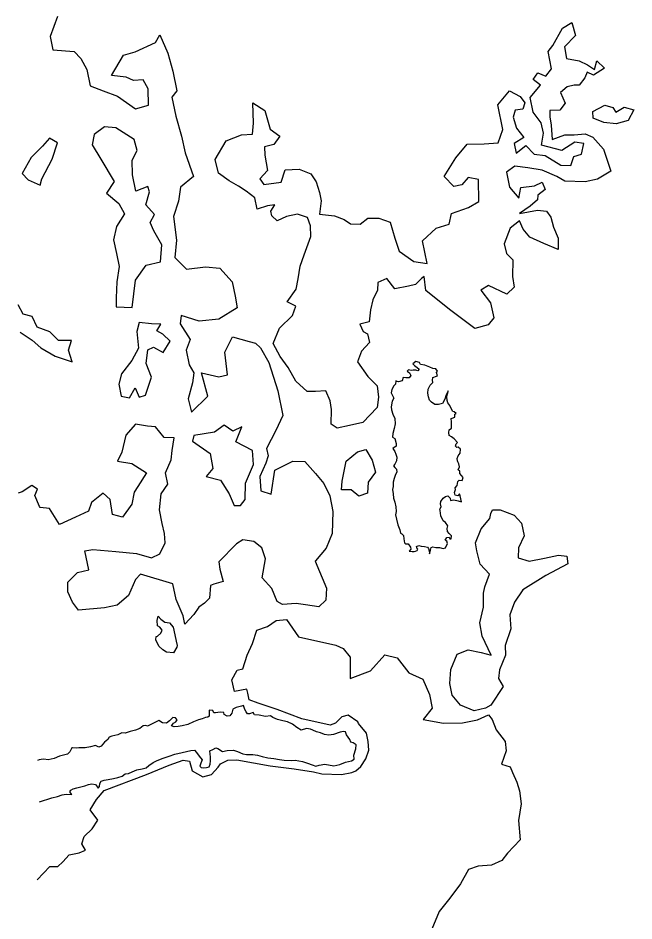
# Model space of a CAD drawing. Extents: x 3040896 to 3051146, y 687568 to 732976.
# Drawn here: x 3048844 to 3049354, y 696958 to 697706 of the extents above; entities that cross this region are included whole.
import ezdxf

# ---------------------------------------------------------------- set-up
doc = ezdxf.new("R2010")
doc.units = 0
doc.layers.add('Exist Hydro Stream or Body of Water', color=7, linetype='Continuous')
doc.layers.add('Exist Vegetation Hedge Row', color=7, linetype='Continuous')

msp = doc.modelspace()

# ---------------------------------------------------------------- linework, layer by layer
at = {"layer": 'Exist Hydro Stream or Body of Water'}
for points in [[(3049168.08, 697264.26), (3049170.48, 697263.84), (3049172.17, 697263.91), (3049173.32, 697264.14), (3049174.54, 697264.79), (3049175.1, 697265.89), (3049174.38, 697266.94), (3049174.16, 697268.05), (3049175.95, 697269.03), (3049178.07, 697268.46), (3049180.65, 697268.17), (3049183.1, 697267.65), (3049184.19, 697266.39), (3049184.59, 697264.48), (3049184.8, 697262.5), (3049184.85, 697261.88), (3049185.76, 697265.06), (3049186.24, 697267.29), (3049187.61, 697267.7), (3049190.19, 697267.27), (3049193.29, 697267.27), (3049196.18, 697266.51), (3049198.06, 697266.98), (3049199.75, 697270.71), (3049199.25, 697272.42), (3049197.95, 697273.22), (3049199.16, 697275.48), (3049201.13, 697275.94), (3049201.87, 697274.48), (3049202.96, 697274.36), (3049203.25, 697276.9), (3049201.15, 697278.83), (3049199.81, 697280.62), (3049199.64, 697283.11), (3049200.07, 697285.31), (3049198.12, 697287.89), (3049196.31, 697289.45), (3049194.19, 697293.48), (3049193.88, 697295.7), (3049193.83, 697298.02), (3049193.41, 697299.09), (3049194.53, 697300.98), (3049193.88, 697303.4), (3049194.24, 697305.35), (3049196.18, 697308.15), (3049198.07, 697309.41), (3049199.98, 697310.17), (3049201.91, 697308.1), (3049202.28, 697306.3), (3049204.97, 697306.64), (3049208.61, 697306.03), (3049211.3, 697305.22), (3049210.93, 697307.6), (3049210.37, 697310.2), (3049209.63, 697311.81), (3049208.48, 697310.09), (3049206.24, 697310.66), (3049205.62, 697312.98), (3049206.44, 697315.4), (3049206.16, 697316.83), (3049207.8, 697318.75), (3049208.35, 697321.91), (3049209.44, 697323.04), (3049212.06, 697322.7), (3049212.94, 697325.31), (3049211.33, 697327.04), (3049209.96, 697328.72), (3049210.14, 697330.54), (3049208.71, 697331.54), (3049209.63, 697334.03), (3049209.12, 697336.66), (3049208.41, 697338.37), (3049207.98, 697339.22), (3049207.83, 697340.97), (3049208.77, 697343.2), (3049210.42, 697345.54), (3049210.47, 697348.7), (3049208.76, 697350.51), (3049207.43, 697350.28), (3049206.4, 697351.21), (3049207.11, 697353.08), (3049208.09, 697354.24), (3049205.28, 697357.26), (3049203.11, 697359.1), (3049201.32, 697360.22), (3049200.83, 697362.57), (3049201.25, 697364.78), (3049203.01, 697366.31), (3049203.09, 697371.41), (3049202.9, 697374.13), (3049203.74, 697374.61), (3049206.01, 697375.34), (3049205.93, 697377.88), (3049207.07, 697378.41), (3049205.42, 697379.81), (3049204.11, 697379.91), (3049202.57, 697383.11), (3049201.66, 697384.99), (3049200.08, 697387.24), (3049199.49, 697389.08), (3049199.32, 697392.29), (3049199.7, 697394.63), (3049200.38, 697396.49), (3049200.28, 697397.08), (3049198.69, 697393.72), (3049197.58, 697390.26), (3049195.72, 697386.6), (3049192.45, 697385.71), (3049189.34, 697385.69), (3049186.62, 697387.65), (3049184.77, 697389.41), (3049184.09, 697392.17), (3049183.45, 697395.26), (3049183.68, 697398.57), (3049185.58, 697401.78), (3049187.78, 697403.94), (3049187.47, 697405.85), (3049187.57, 697408.09), (3049190.58, 697409.21), (3049191.64, 697409.57), (3049190.66, 697412.23), (3049191.55, 697413.55), (3049190.06, 697415.47), (3049187.79, 697415.77), (3049185.22, 697416.62), (3049181.1, 697418.33), (3049177.33, 697419.1), (3049176.66, 697420.54), (3049173.48, 697421.45), (3049171.01, 697419.63), (3049172.45, 697418.17), (3049174.54, 697416.44), (3049176.22, 697414.96), (3049175.27, 697413.65), (3049173.47, 697414.3), (3049171.25, 697414.21), (3049169.59, 697413.87), (3049167.41, 697414.66), (3049166.36, 697413.48), (3049168.41, 697412.19), (3049169.45, 697409.92), (3049168, 697408.02), (3049165.37, 697408.04), (3049163.02, 697408.15), (3049162.17, 697405.47), (3049159.12, 697404.7), (3049158.12, 697404.96), (3049157.12, 697405.37), (3049156.6, 697402.69), (3049155.34, 697401.32), (3049153.76, 697398.29), (3049153.02, 697395.41), (3049155.3, 697391.05), (3049153.9, 697388.44), (3049153.15, 697383.93), (3049153.41, 697381.29), (3049154.61, 697377.84), (3049156.12, 697374.27), (3049156.3, 697369.9), (3049155.58, 697365.8), (3049154.41, 697361.71), (3049154.09, 697358.72), (3049156.16, 697357.63), (3049157.21, 697353.44), (3049157.32, 697351.4), (3049154.51, 697349.26), (3049156.02, 697346.88), (3049156.93, 697344.69), (3049157.7, 697342.13), (3049157.62, 697338.97), (3049156.21, 697336.27), (3049154.92, 697334.92), (3049156.17, 697333.71), (3049157.4, 697332.33), (3049157.83, 697329.81), (3049156.59, 697327.75), (3049155.56, 697324.55), (3049154.76, 697321.39), (3049154.87, 697317.76), (3049154.29, 697315.47), (3049154.67, 697311.87), (3049155.06, 697308.15), (3049156.27, 697304.72), (3049156.87, 697300.89), (3049157.16, 697297.12), (3049156.67, 697294.31), (3049157.41, 697290.76), (3049158.61, 697286.12), (3049160.25, 697281.78), (3049160.99, 697279.02), (3049161.96, 697278.45), (3049163.32, 697277.23), (3049163.59, 697274.48), (3049164.23, 697271.18), (3049165.03, 697270.22), (3049167.31, 697270.2), (3049169.02, 697267.63), (3049169.37, 697265.93), (3049168.08, 697264.26)], [(3048972.63, 697180.02), (3048966.95, 697180.55), (3048963.78, 697182.32), (3048960.42, 697185.51), (3048958.15, 697190.79), (3048958.37, 697193.38), (3048959.5, 697193.62), (3048962.11, 697196.2), (3048963.16, 697198.82), (3048961.33, 697201.16), (3048959.52, 697202.42), (3048959.14, 697206.67), (3048959.95, 697210.23), (3048962.04, 697207.85), (3048965.54, 697205.39), (3048969.22, 697204.74), (3048972.47, 697201.19), (3048973.86, 697194.88), (3048974.96, 697189.57), (3048975.68, 697186.09), (3048975.52, 697184.6), (3048972.63, 697180.02)], [(3048861.61, 697056.28), (3048871.68, 697059.65), (3048876.57, 697060.88), (3048880.4, 697062.09), (3048883.62, 697062.77), (3048888.3, 697062.36), (3048886.7, 697064.65), (3048887.43, 697066.09), (3048889.42, 697067.12), (3048892.59, 697068.13), (3048895.75, 697068.83), (3048899.23, 697069.64), (3048902.28, 697070.67), (3048905.1, 697071.25), (3048908.11, 697070.68), (3048909.57, 697068.6), (3048910.32, 697067.75), (3048911.22, 697069.03), (3048911.5, 697071.64), (3048912.71, 697073.41), (3048915.27, 697074.24), (3048918.64, 697074.94), (3048922.86, 697075.81), (3048926.63, 697076.54), (3048930.08, 697077.64), (3048932.49, 697079.71), (3048935.27, 697079.91), (3048938.27, 697081.4), (3048942.16, 697082.81), (3048946.75, 697083.78), (3048949.9, 697084.69), (3048952.34, 697086.61), (3048955.85, 697089.14), (3048959.07, 697090.77), (3048964.2, 697092.53), (3048968.99, 697094.16), (3048973.87, 697095.94), (3048979.76, 697097.25), (3048987.08, 697098.98), (3048990.01, 697099.11), (3048991.86, 697097.31), (3048994.01, 697094.37), (3048996.41, 697091.31), (3048995.45, 697088.37), (3048994.63, 697085.93), (3048995.6, 697084.78), (3048997.34, 697084.58), (3049000.09, 697084.89), (3049002.15, 697085.43), (3049003.15, 697087.56), (3049003.36, 697090.37), (3049003.21, 697093.77), (3049002.96, 697095.79), (3049002.71, 697098.61), (3049005.37, 697099.92), (3049007.88, 697101.23), (3049009.53, 697100.52), (3049013.26, 697098.25), (3049017.02, 697099), (3049022.34, 697099.11), (3049025.86, 697098.04), (3049030.03, 697096.3), (3049033.18, 697095.6), (3049038.54, 697095.66), (3049042.34, 697095.15), (3049046.3, 697094.05), (3049050.81, 697092.99), (3049055.95, 697092.29), (3049060.6, 697091.46), (3049064.43, 697090.85), (3049070.16, 697090.79), (3049073.64, 697090.85), (3049079.6, 697089.86), (3049083.78, 697088.56), (3049087.64, 697087.22), (3049090.79, 697086.02), (3049093.39, 697086.84), (3049098.07, 697087.51), (3049105.55, 697086.35), (3049110.57, 697087.49), (3049115.12, 697089.16), (3049120.29, 697090.45), (3049122.49, 697091.91), (3049122.28, 697095), (3049123.88, 697100.34), (3049123.97, 697103.73), (3049121.65, 697105.29), (3049119.64, 697105.88), (3049118.73, 697108.17), (3049117.43, 697110.15), (3049116.19, 697112), (3049115.39, 697114.37), (3049113.64, 697114.67), (3049110.77, 697114.08), (3049105.35, 697112.27), (3049101.36, 697111.68), (3049097.72, 697112.2), (3049094.4, 697113.63), (3049091.15, 697114.47), (3049088.26, 697115.91), (3049086.22, 697116.62), (3049082.93, 697117.16), (3049078.45, 697115.73), (3049074.85, 697118.01), (3049071.43, 697120.73), (3049067.06, 697122.79), (3049063.31, 697123.65), (3049058.96, 697124.64), (3049054.97, 697126.19), (3049052.98, 697127.57), (3049048.86, 697127.18), (3049043.73, 697128.12), (3049039.87, 697128.65), (3049038.84, 697130.42), (3049035.76, 697129.27), (3049034.05, 697129.49), (3049032.79, 697131.1), (3049031.74, 697132.85), (3049030.82, 697136.38), (3049029.12, 697135.83), (3049024.72, 697134.68), (3049021.9, 697133.11), (3049021.1, 697129.95), (3049019.31, 697127.62), (3049017.12, 697127.42), (3049014.76, 697128.8), (3049014.28, 697130.46), (3049011.31, 697130.84), (3049007.54, 697130.06), (3049006.09, 697130.16), (3049005.29, 697132.23), (3049002.15, 697132.44), (3049002.11, 697131.44), (3049002.34, 697127.53), (3049001.18, 697126.5), (3048999.33, 697126.36), (3048996.46, 697125.34), (3048993.43, 697124.36), (3048989.37, 697122.77), (3048984.5, 697120.63), (3048979.9, 697119.4), (3048976.63, 697118.73), (3048973.19, 697118.53), (3048970.92, 697119.42), (3048972.67, 697121.58), (3048974.59, 697122.76), (3048975.6, 697124.43), (3048974.22, 697125.91), (3048972.22, 697126.35), (3048969.48, 697123.44), (3048966.83, 697121.62), (3048963.41, 697121.94), (3048960.59, 697123.86), (3048958.83, 697123.11), (3048955, 697121.02), (3048951.1, 697119.16), (3048949.69, 697119.69), (3048947.44, 697119.53), (3048944.62, 697117.16), (3048941.04, 697115.69), (3048936.67, 697114.68), (3048932.61, 697113.35), (3048929.94, 697113.69), (3048926.4, 697111.88), (3048921.47, 697110.81), (3048919.33, 697109.96), (3048918.16, 697108.18), (3048915.5, 697105.83), (3048912.71, 697102.59), (3048910.71, 697101.6), (3048908.03, 697103), (3048903.81, 697102.13), (3048899.55, 697101.24), (3048896.22, 697101.1), (3048894.08, 697101.18), (3048891.98, 697101), (3048888.96, 697101.28), (3048888.27, 697101.1), (3048886.82, 697097.81), (3048884.8, 697096.04), (3048878.08, 697094.4), (3048873.79, 697092.3), (3048868.72, 697091.31), (3048865.04, 697091.72), (3048862.92, 697091.62), (3048861.25, 697091.28), (3048859.83, 697090.59)]]:
    msp.add_lwpolyline(points, dxfattribs=at)
at = {"layer": 'Exist Vegetation Hedge Row'}
for points in [[(3048876.46, 697707.47), (3048870.43, 697690.88), (3048872.63, 697679.88), (3048890.19, 697678.32), (3048895.94, 697672.77), (3048900.74, 697663.61), (3048903.51, 697649.85), (3048914.47, 697645.91), (3048926.22, 697641.29), (3048941.14, 697630.9), (3048951.85, 697633.88), (3048951.6, 697647.41), (3048947.4, 697655.05), (3048939.37, 697654.51), (3048933.4, 697657.17), (3048921.13, 697658.6), (3048931.14, 697675.47), (3048940.92, 697678.06), (3048957.71, 697685.82), (3048961.45, 697692.38), (3048967.99, 697677.04), (3048971.98, 697662.09), (3048975.56, 697645.85), (3048971.42, 697640.7), (3048974.66, 697624.9), (3048979.42, 697608.22), (3048982.41, 697594.52), (3048989.33, 697574.85), (3048978.53, 697566), (3048976.88, 697554.43), (3048972.8, 697541.69), (3048975.18, 697522.05), (3048973.74, 697507.64), (3048983.54, 697498.09), (3048999.11, 697499.91), (3049010.94, 697498.92), (3049021.18, 697487.57), (3049023.77, 697475.51), (3049025.33, 697466.05), (3049010.15, 697456.43), (3048994, 697455), (3048979.08, 697459.55), (3048978.23, 697452.77), (3048986.36, 697439.81), (3048983.05, 697430.98), (3048985.6, 697418.71), (3048989.39, 697412.02), (3048988.44, 697403.66), (3048984.77, 697390.55), (3048987.5, 697379.48), (3049001.21, 697392.59), (3048996.01, 697412.17), (3049010.24, 697408.63), (3049017.46, 697410.41), (3049015.31, 697429.07), (3049021.71, 697441.99), (3049035.52, 697438.05), (3049040.77, 697436.55), (3049044.89, 697432.82), (3049051.69, 697420.54), (3049059.05, 697397.09), (3049063.21, 697376.68), (3049057.47, 697364.34), (3049049.77, 697349.24), (3049051.25, 697343.23), (3049049.22, 697337.08), (3049044.29, 697326.05), (3049045.08, 697314.19), (3049053.59, 697311.53), (3049056.69, 697331.35), (3049071.71, 697338.87), (3049081.43, 697338.49), (3049090.32, 697328.48), (3049097.29, 697320.22), (3049102.34, 697310.15)], [(3049251.78, 697532.12), (3049246.93, 697518.9), (3049248.73, 697510.85), (3049253.99, 697505.76), (3049253.58, 697491.97), (3049255.05, 697483.11), (3049248.99, 697477.15), (3049233.78, 697484.56), (3049227.37, 697480.64), (3049235.56, 697470.09), (3049238.33, 697457.76), (3049233.5, 697451.88), (3049222.58, 697448.72), (3049201.37, 697464.48), (3049181.74, 697480.18), (3049180.35, 697492.01), (3049178.31, 697490.28), (3049173.25, 697485.2), (3049167.38, 697484.03), (3049156.23, 697481.71), (3049149.56, 697490.31), (3049142.18, 697487.01), (3049141.75, 697480.48), (3049137.79, 697472.7), (3049136.05, 697464.28), (3049134.96, 697454.43), (3049127.2, 697452.39), (3049129.93, 697446.37), (3049133.36, 697444.37), (3049135.26, 697437.12), (3049128.51, 697430.09), (3049125.14, 697421.14), (3049133.87, 697409.03), (3049141.41, 697401.28), (3049142.63, 697391.95), (3049141.41, 697383.45), (3049129.66, 697370.75), (3049118.69, 697368.39), (3049108.34, 697366.24), (3049103.3, 697369.46), (3049103.57, 697381.62), (3049102.62, 697388.91), (3049099.09, 697397.12), (3049090.44, 697396.57), (3049083.36, 697396.7), (3049073.98, 697405.13), (3049067.79, 697416.53), (3049061.11, 697425.48), (3049055.21, 697436.29), (3049060.62, 697449.03), (3049071.44, 697459.45), (3049074.1, 697467.32), (3049067.03, 697470.8), (3049074.33, 697481.4), (3049075.99, 697489.91), (3049077.77, 697500.56), (3049081.12, 697509.94), (3049086.39, 697525.03), (3049086.31, 697533.91), (3049083.84, 697540.76), (3049075.42, 697543.57), (3049066.31, 697541.68), (3049058.64, 697538.13), (3049054.08, 697542.27), (3049053.4, 697546.17), (3049056.66, 697551.22), (3049050.73, 697550.5), (3049042.07, 697547.67), (3049040.19, 697557.01), (3049032.81, 697562.7), (3049026.63, 697566.75), (3049018.88, 697571.1), (3049010.09, 697577.65), (3049007.11, 697588.93), (3049016.22, 697604.42), (3049029.11, 697609.32), (3049038.08, 697609.87), (3049038.86, 697618.96), (3049038.38, 697635.97), (3049048.47, 697629.57), (3049052.87, 697614.14), (3049060.73, 697608.38), (3049055.85, 697601.3), (3049048.2, 697599.4), (3049048.27, 697592.52), (3049050.71, 697579.81), (3049044.35, 697572.99), (3049047.57, 697568.16), (3049061.84, 697570.02), (3049065.22, 697580.37), (3049076.95, 697580.9), (3049086.57, 697576.95), (3049090.96, 697570.35), (3049093.6, 697561.52), (3049095.01, 697554.72), (3049093.62, 697543.72), (3049106.19, 697542.11), (3049114.18, 697539.21), (3049119.28, 697535.7), (3049127.45, 697535.26), (3049133.69, 697540.38), (3049142.89, 697540.24), (3049152.37, 697536.87), (3049156.19, 697523.74), (3049159.72, 697512.96), (3049171.99, 697504.39), (3049183.09, 697502.68), (3049179.19, 697521.44), (3049190.38, 697532.1), (3049201.33, 697535.17), (3049203.16, 697544.13), (3049217.3, 697549.06), (3049225.79, 697554.17), (3049225.51, 697572.41), (3049216.89, 697574), (3049211.78, 697567.81), (3049205.07, 697566.54), (3049197.1, 697574.77), (3049206.84, 697590.4), (3049216.06, 697601.57), (3049230.21, 697602.01), (3049241.87, 697602.77), (3049245.57, 697613.78), (3049241.6, 697634.29), (3049251.16, 697645.82), (3049260.05, 697641.24), (3049263.88, 697635.76), (3049262.36, 697630.64), (3049256.02, 697629.76), (3049254.13, 697623.95), (3049256.93, 697614.89), (3049263.21, 697607.08), (3049255.01, 697602.14), (3049256.79, 697594.07), (3049264.64, 697600.61), (3049271.54, 697593.2), (3049280.85, 697592.12), (3049293.65, 697584.15), (3049301.98, 697584.04), (3049304.64, 697591.45), (3049311.01, 697593.4), (3049312.78, 697602.14), (3049305.51, 697603.36), (3049294.55, 697596.26), (3049277.84, 697600.85), (3049279.36, 697610.62), (3049277.33, 697619.19), (3049270.77, 697628.06), (3049268.35, 697640.32), (3049276.96, 697650.6), (3049270.7, 697655.17), (3049274.61, 697660.8), (3049281.28, 697658.05), (3049285.91, 697663.98), (3049283.26, 697678.42), (3049287.03, 697683.31), (3049295.02, 697697.75), (3049302.8, 697702.38), (3049305.82, 697691.58), (3049296.79, 697682.4), (3049298.36, 697672.51), (3049309.03, 697670.81), (3049315.81, 697667.34), (3049321.72, 697663.64), (3049323.56, 697670.59), (3049329.88, 697664.56), (3049320.98, 697658.71), (3049315.56, 697661.21), (3049313.71, 697656.48), (3049309.06, 697650.44), (3049304.95, 697650.56), (3049298.95, 697649.23), (3049293.38, 697644.46), (3049297.5, 697635.69), (3049293.06, 697629.91), (3049284.69, 697629.5), (3049284.53, 697624.27), (3049285.63, 697617.47), (3049286.57, 697605.56), (3049297.05, 697609.34), (3049304.9, 697609.35), (3049313.92, 697610.09), (3049320.22, 697607.51), (3049329.06, 697597.36), (3049333.38, 697585.17), (3049335.27, 697579.31), (3049324.23, 697572.74), (3049313.85, 697570.28), (3049296.97, 697571.04), (3049290.34, 697574.81), (3049278.18, 697580.08), (3049266.35, 697581.91), (3049255.59, 697583.34), (3049248.68, 697578.4), (3049251.27, 697565.95), (3049258.88, 697556.86), (3049260.58, 697565.65), (3049272, 697566.99), (3049278.16, 697570.22), (3049280.71, 697564.17), (3049274.79, 697559.39), (3049274.36, 697555.54), (3049268.25, 697550.29), (3049259.48, 697544.1), (3049274.38, 697546.87), (3049281.91, 697546.18), (3049285.44, 697541.11), (3049287.65, 697532.93), (3049291.64, 697523.62), (3049291.48, 697514.42), (3049279.62, 697519.28), (3049268.2, 697524.47), (3049262.5, 697531.27), (3049259.5, 697538.09), (3049251.78, 697532.12)], [(3049320.24, 697628.65), (3049330.27, 697633.84), (3049336.93, 697632.16), (3049339.46, 697628.22), (3049346.39, 697632.36), (3049354.38, 697630.14), (3049349.68, 697621.32), (3049339.76, 697618.55), (3049329.48, 697619.58), (3049320.67, 697623.07), (3049320.24, 697628.65)], [(3048912.29, 697589.3), (3048923.59, 697570.64), (3048917.14, 697560.93), (3048927.25, 697552.43), (3048931.95, 697543.84), (3048925.53, 697533.38), (3048923.04, 697522.36), (3048925.42, 697510.93), (3048927.66, 697500.34), (3048925.7, 697487.56), (3048925.07, 697474.2), (3048925.03, 697466.8), (3048938.45, 697466.12), (3048941.2, 697488.79), (3048950.02, 697501.31), (3048961.78, 697503.96), (3048962.99, 697518.21), (3048956.35, 697529.9), (3048953.37, 697536.66), (3048956.83, 697543.37), (3048949.6, 697551.21), (3048952.69, 697562.21), (3048951.47, 697566.43), (3048941.46, 697562.66), (3048938.54, 697576.09), (3048938.39, 697588.29), (3048942.52, 697596.26), (3048940.18, 697605.4), (3048924.92, 697615.28), (3048915.36, 697616.06), (3048906.83, 697609.73), (3048905.35, 697600.97), (3048912.29, 697589.3)], [(3048863.65, 697572.85), (3048872.16, 697589.19), (3048876.48, 697602.83), (3048869.95, 697606.54), (3048863.98, 697600), (3048854.55, 697590.68), (3048847.31, 697577.25), (3048852.13, 697571.93), (3048862.18, 697567.5), (3048863.65, 697572.85)], [(3048845.49, 697445.75), (3048855.4, 697439.24), (3048862.7, 697432.88), (3048874.52, 697425.94), (3048888.72, 697421.19), (3048885.61, 697430.81), (3048888, 697438.96), (3048877.46, 697438.74), (3048870.09, 697446.09), (3048859.68, 697449.93), (3048855.46, 697458.8), (3048848.1, 697460.76), (3048843.8, 697468.4)], [(3048949.47, 697393.47), (3048954.5, 697408.51), (3048949.89, 697419.84), (3048951.52, 697431.25), (3048956.14, 697433.42), (3048964.03, 697429.01), (3048969.77, 697438.41), (3048963.91, 697444.21), (3048958.91, 697446.82), (3048962.11, 697452.45), (3048954.45, 697452.69), (3048944.26, 697453.75), (3048942.28, 697446.38), (3048943.56, 697432.64), (3048938.25, 697422.24), (3048929.46, 697411.24), (3048927.38, 697402.7), (3048929.37, 697392.82), (3048936.19, 697391.2), (3048940.85, 697399.76), (3048944.21, 697391.8), (3048949.47, 697393.47)], [(3048963.28, 697287.25), (3048961.11, 697298.35), (3048962.47, 697311.87), (3048967.87, 697319.72), (3048966.03, 697329.19), (3048970.6, 697340.05), (3048971.52, 697347.66), (3048973.24, 697358.24), (3048964.99, 697358.57), (3048957.76, 697367.21), (3048951.05, 697367.97), (3048941.29, 697369.63), (3048933.1, 697360.38), (3048929.95, 697346.41), (3048926.14, 697338.76), (3048938.09, 697336.88), (3048950.31, 697329.28), (3048943.12, 697317.8), (3048940.12, 697313.07), (3048938.02, 697303.17), (3048930.32, 697292.41), (3048922.19, 697294.74), (3048920.28, 697306.98), (3048914.33, 697312.3), (3048904.61, 697304.56), (3048902.3, 697297.41), (3048891.47, 697292.31), (3048878.21, 697286.37), (3048874.15, 697293.08), (3048869.94, 697299.63), (3048862.1, 697300.52), (3048861.65, 697301.21), (3048857.84, 697310.35), (3048859.99, 697315.51), (3048855.12, 697318.62), (3048847.22, 697313.31), (3048843.86, 697312.3)], [(3049032.01, 697306.96), (3049032.33, 697320.46), (3049038.9, 697336.19), (3049038.22, 697347.76), (3049024.45, 697354.81), (3049029.32, 697367.17), (3049021.87, 697363.83), (3049014.75, 697368.67), (3049006.72, 697362.88), (3048989.39, 697360.04), (3048988.37, 697355.54), (3049003.09, 697345.22), (3049005.24, 697332.8), (3048999.88, 697326.25), (3049011.55, 697323.1), (3049018.76, 697311.61), (3049022.96, 697302.16), (3049028.11, 697302.13), (3049032.01, 697306.96)], [(3049112.48, 697322.35), (3049115.9, 697338.84), (3049125.25, 697346.57), (3049132.01, 697348.49), (3049137.39, 697339.72), (3049140.23, 697329.6), (3049134.15, 697321.46), (3049133.47, 697312.39), (3049126.28, 697309.87), (3049119.98, 697315.01), (3049111.81, 697315.11), (3049112.48, 697322.35)], [(3049102.34, 697310.15), (3049104.72, 697297.05), (3049104.18, 697278.76), (3049099.28, 697266.57), (3049090.5, 697256.16), (3049090.18, 697255.94), (3049099.38, 697233.46), (3049099.08, 697223.64), (3049093.12, 697218.04), (3049082.05, 697219.66), (3049074.33, 697220.95), (3049063.06, 697219.88), (3049058.66, 697222.46), (3049054.24, 697233.34), (3049046.29, 697241.98), (3049048.95, 697257.99), (3049045.88, 697267.11), (3049039.22, 697272.12), (3049030.25, 697273.54), (3049024.87, 697270.22), (3049010.25, 697255.36), (3049011.18, 697249.24), (3049013.77, 697239.07), (3049006.21, 697236.99), (3049003.29, 697235.89), (3049002.64, 697225.33), (3048998.31, 697220.98), (3048993.59, 697217.84), (3048989.53, 697211.81), (3048982.08, 697203.8), (3048980.63, 697210.68), (3048974.9, 697224.26), (3048972.22, 697237.19), (3048945.21, 697245.02), (3048941.06, 697240.73), (3048935.28, 697227.48), (3048926.1, 697219.54), (3048915.44, 697217.22), (3048893.91, 697215.33), (3048888.97, 697221.92), (3048885.15, 697230.54), (3048885.06, 697238.48), (3048893.02, 697246.53), (3048902.46, 697248.77), (3048899.22, 697264.52), (3048905.84, 697265.61), (3048924.89, 697263.98), (3048941.95, 697262.17), (3048954.32, 697258.77), (3048961.33, 697262.03), (3048965.81, 697271.24), (3048965.07, 697278.98), (3048963.28, 697287.25)], [(3049234.95, 697291.28), (3049235.7, 697295.45), (3049237.03, 697298.51)], [(3049237.03, 697298.51), (3049243.54, 697298.55), (3049255.11, 697294.18), (3049261.05, 697287.46), (3049263.33, 697277.01), (3049258.57, 697266.92), (3049258.53, 697258.56), (3049267.59, 697255.84), (3049280.1, 697258.42), (3049291.94, 697260.87), (3049298.65, 697259.98), (3049299.67, 697253.85)], [(3049231.42, 697133.93), (3049221.99, 697131.91), (3049210.47, 697136.46), (3049203.69, 697144.75), (3049201.68, 697154.41), (3049202.53, 697166), (3049207.78, 697178.91), (3049216.82, 697182.37), (3049227.74, 697180.11), (3049236.11, 697177.96), (3049228.48, 697193.83), (3049226.54, 697204.82), (3049229.59, 697217.77), (3049229.69, 697229.34), (3049230.88, 697234.7), (3049234.61, 697245.09), (3049227.03, 697253.36), (3049224.27, 697264.39), (3049223.05, 697271.12), (3049227.74, 697282.77), (3049234.83, 697291.25), (3049234.95, 697291.28)], [(3049299.67, 697253.85), (3049281.32, 697244.18), (3049262.26, 697232.1), (3049255.48, 697221.88), (3049251.59, 697211.43), (3049252.32, 697199.82), (3049247.74, 697185.92), (3049247.94, 697178.05), (3049242.96, 697165.94), (3049242.23, 697158.65), (3049246.06, 697152.02), (3049235.78, 697136.64), (3049231.42, 697133.93)], [(3049126.07, 697121.46), (3049125.43, 697122.62), (3049117.51, 697128.13), (3049112.16, 697126.97), (3049106.91, 697121.66), (3049102.49, 697119.94), (3049079.11, 697125.32), (3049058.67, 697133.07), (3049042.72, 697138.24), (3049035.38, 697141.1), (3049034.23, 697146.37), (3049033.49, 697149.93), (3049023.12, 697147.88), (3049021.12, 697157.48), (3049025.47, 697165.43), (3049030.2, 697166.74), (3049033.87, 697177.9), (3049038.12, 697187.61), (3049041.84, 697198.71), (3049050.7, 697201.82), (3049057.78, 697206.66), (3049066.45, 697207.45), (3049076.3, 697193.31), (3049107.14, 697186.25), (3049113.31, 697183.46), (3049119.11, 697176.24), (3049119.03, 697158.75), (3049135.92, 697164.95), (3049147.92, 697178.36), (3049158.21, 697175.66), (3049167.89, 697163.35), (3049179.37, 697157.98), (3049184.96, 697145.52), (3049187.06, 697134.06), (3049179.77, 697124.67), (3049196.55, 697121.67), (3049212.24, 697121.86), (3049224.74, 697124.44), (3049233.83, 697128.67), (3049236.75, 697124.61), (3049240.18, 697115.97), (3049247.71, 697106.44), (3049248.53, 697098.75), (3049244.56, 697087.67)], [(3049120.42, 697080.77), (3049123.77, 697082.21), (3049128.02, 697085.76), (3049132.04, 697092.02), (3049134.65, 697099.14), (3049134.11, 697106.41), (3049132.67, 697113.38), (3049126.07, 697121.46)], [(3048859.54, 696991.87), (3048870.14, 697002.87), (3048876.69, 697002.86), (3048880.86, 697006.57), (3048886.13, 697012.36), (3048894.48, 697014.09), (3048899.71, 697016.26), (3048896.71, 697021.48), (3048898.67, 697027.61), (3048905.18, 697034.1), (3048909.86, 697041.3), (3048903.54, 697049.85), (3048908.83, 697058.42), (3048915.21, 697065.87), (3048950.37, 697078.98), (3048969.02, 697086.7), (3048980.63, 697091.02), (3048985.98, 697090.24), (3048988.2, 697082.15), (3048997.06, 697077.11), (3049004.21, 697079.01), (3049009.73, 697085.28), (3049011.64, 697087.95), (3049017.78, 697090.97), (3049025.16, 697091.16), (3049052.91, 697086.26), (3049072.73, 697083.76), (3049088.7, 697081.25), (3049095.69, 697079.67), (3049111.81, 697079.14), (3049120.42, 697080.77)], [(3049244.56, 697087.67), (3049251.71, 697085.43), (3049253.67, 697080.65), (3049257.25, 697072.76), (3049259.45, 697065.55), (3049260.93, 697054.85), (3049258.69, 697041.05), (3049260, 697024.95), (3049249.51, 697013.92)], [(3049249.51, 697013.92), (3049244.76, 697007.79), (3049236.32, 697004.03), (3049225.28, 697003.01), (3049217.35, 697000.29), (3049210.57, 696988.38), (3049201.79, 696976.63), (3049192.91, 696965.5), (3049184.13, 696944.25)]]:
    msp.add_lwpolyline(points, dxfattribs=at)

doc.saveas('drawing.dxf')
